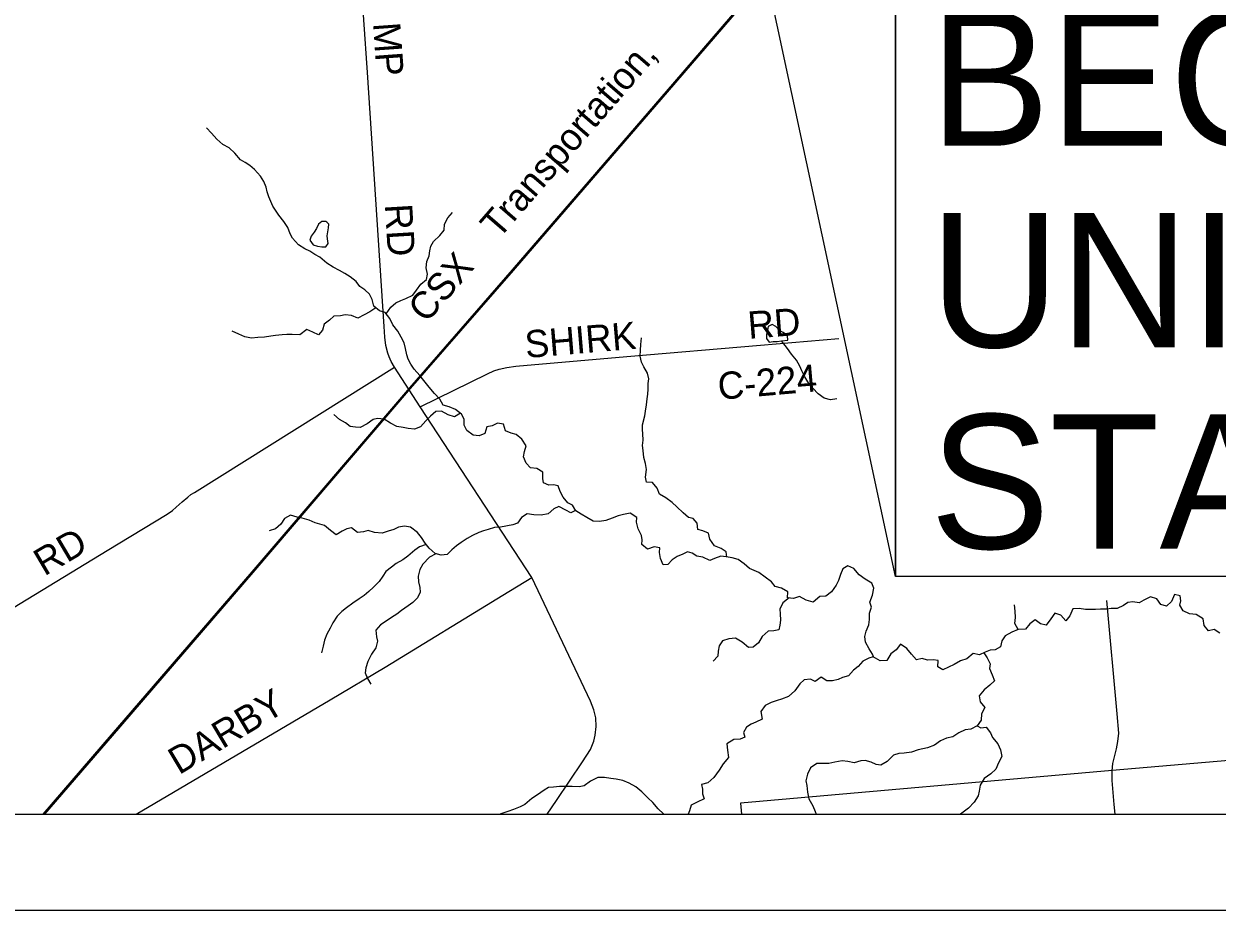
# Model space of a CAD drawing. Extents: x 0 to 34, y 0 to 22.
# Drawn here: x 4.289 to 5.532, y 14 to 14.924 of the extents above; entities that cross this region are included whole.
import ezdxf

# ---------------------------------------------------------------- set-up
doc = ezdxf.new("R2010")
doc.units = 0
for name, color, linetype in [('GM_X_Corporation', 7, 'Continuous'), ('GM_X_County_Road', 7, 'Continuous'), ('GM_X_County_Road_Text', 7, 'Continuous'), ('GM_X_Minor_Lake', 7, 'Continuous'), ('GM_X_Minor_River', 7, 'Continuous'), ('GM_X_Rail_Line', 7, 'Continuous'), ('GM_X_Rail_Line_Text', 7, 'Continuous'), ('GM_X_Township_Road', 7, 'Continuous'), ('GM_X_Township_Road_Text', 7, 'Continuous'), ('SH_Data', 7, 'Continuous'), ('SH_Text', 7, 'Continuous')]:
    doc.layers.add(name, color=color, linetype=linetype)

msp = doc.modelspace()

# ---------------------------------------------------------------- linework, layer by layer
at = {"layer": 'GM_X_Corporation'}
msp.add_lwpolyline([(2.7052, 14.1), (8.9, 14.1), (8.9, 20.9), (3.3687, 20.9)], dxfattribs=at)
msp.add_lwpolyline([(5.0367, 14.1), (8.579, 14.1), (8.5781, 14.1185), (8.5553, 14.4065), (8.4217, 14.3956), (8.2117, 14.3797), (8.0986, 14.3711), (7.9912, 14.363), (7.8543, 14.3535), (7.661, 14.3447), (7.5929, 14.3405), (7.4631, 14.3291), (7.1407, 14.2995), (6.5134, 14.2426), (6.0344, 14.1984), (5.9982, 14.195), (5.4229, 14.1455), (5.0357, 14.1114)], close=True, dxfattribs=at)
at = {"layer": 'GM_X_County_Road'}
for points in [[(4.8343, 14.1), (4.8439, 14.1144), (4.8712, 14.1545), (4.8793, 14.1674), (4.8828, 14.176), (4.8844, 14.1825), (4.8855, 14.1915), (4.885, 14.2004), (4.8829, 14.2088), (4.8796, 14.2177), (4.8184, 14.3469), (4.7021, 14.5245), (4.6752, 14.566), (4.6717, 14.572), (4.6696, 14.5767), (4.6682, 14.5805), (4.6663, 14.5887), (4.6653, 14.5973), (4.6646, 14.6083), (4.6473, 14.8731), (4.6205, 15.2578)], [(4.7021, 14.5245), (4.7721, 14.5591), (4.7787, 14.5621), (4.7844, 14.564), (4.7924, 14.5657), (4.8017, 14.5669), (4.9172, 14.5771), (5.0565, 14.589), (5.1383, 14.5958)], [(4.4061, 14.1), (4.6082, 14.2191), (4.6656, 14.2533), (4.788, 14.3284), (4.8184, 14.3469)], [(5.423, 14.1432), (5.423, 14.1452), (5.4238, 14.1528), (5.4276, 14.1683), (5.429, 14.1757), (5.4299, 14.1845), (5.4281, 14.2045), (5.4174, 14.3227)], [(5.4262, 14.1), (5.4252, 14.1103), (5.4237, 14.1267), (5.4231, 14.1352), (5.423, 14.1432)]]:
    msp.add_lwpolyline(points, dxfattribs=at)
at = {"layer": 'GM_X_Minor_Lake'}
for points in [[(4.6048, 14.717), (4.6038, 14.7179), (4.5997, 14.7179), (4.5961, 14.7151), (4.594, 14.7107), (4.5915, 14.7066), (4.5884, 14.7026), (4.5869, 14.6984)], [(4.5869, 14.6984), (4.5907, 14.6935), (4.595, 14.6923), (4.5994, 14.6915), (4.6037, 14.6913), (4.6062, 14.6949), (4.6053, 14.6999), (4.6051, 14.7029), (4.6059, 14.7071), (4.6065, 14.7111), (4.6069, 14.715), (4.6048, 14.717)], [(5.0658, 14.609), (5.0645, 14.6083), (5.0639, 14.6045), (5.0629, 14.6002), (5.0627, 14.5958), (5.0655, 14.5922), (5.0697, 14.5927), (5.0739, 14.5929), (5.0784, 14.5933)], [(5.0784, 14.5933), (5.0852, 14.5942), (5.0847, 14.5986), (5.0802, 14.602), (5.0762, 14.6043), (5.0726, 14.6083), (5.0688, 14.6106), (5.0658, 14.609)]]:
    msp.add_lwpolyline(points, dxfattribs=at)
at = {"layer": 'GM_X_Minor_River'}
for points in [[(4.7635, 14.4944), (4.7572, 14.4952), (4.7508, 14.5), (4.748, 14.5055), (4.748, 14.5119), (4.745, 14.5171), (4.7388, 14.5219), (4.7322, 14.5246), (4.7261, 14.5265), (4.7226, 14.5326), (4.7169, 14.5385), (4.7113, 14.5451), (4.7058, 14.5522), (4.7017, 14.5572), (4.6958, 14.564), (4.6923, 14.5693), (4.6895, 14.5743), (4.688, 14.579), (4.6869, 14.5853), (4.6854, 14.5914), (4.6822, 14.5973), (4.6788, 14.6037), (4.6736, 14.6102), (4.6704, 14.6167), (4.6655, 14.623), (4.6596, 14.6247), (4.6536, 14.6295), (4.6519, 14.6365), (4.6493, 14.6422), (4.6444, 14.6466), (4.6393, 14.6502), (4.6352, 14.6552), (4.6291, 14.66), (4.6235, 14.6638), (4.618, 14.6669), (4.6112, 14.6703), (4.6046, 14.6745), (4.5974, 14.6808), (4.5921, 14.6835), (4.587, 14.6868), (4.5819, 14.6894), (4.5753, 14.6935), (4.5691, 14.7003), (4.5667, 14.7051), (4.5641, 14.7115), (4.5601, 14.718), (4.5549, 14.7243), (4.5485, 14.7338), (4.5464, 14.7386), (4.5444, 14.7435), (4.5427, 14.7488), (4.5416, 14.7536), (4.5391, 14.7595), (4.5358, 14.7652), (4.5295, 14.7721), (4.5246, 14.7763), (4.5197, 14.7795), (4.5148, 14.7822), (4.509, 14.7892), (4.503, 14.7948), (4.4965, 14.7982), (4.4901, 14.8036), (4.4847, 14.8099), (4.4794, 14.8156)], [(4.6665, 14.6217), (4.6714, 14.6286), (4.6765, 14.6332), (4.682, 14.6356), (4.6872, 14.6375), (4.6942, 14.6412), (4.6982, 14.6463), (4.7026, 14.6526), (4.7087, 14.6575), (4.7096, 14.663), (4.7083, 14.6694), (4.7088, 14.6762), (4.7114, 14.6821), (4.712, 14.6872), (4.713, 14.692), (4.7159, 14.6969), (4.7225, 14.7033), (4.7269, 14.7088), (4.7273, 14.715), (4.731, 14.7217), (4.7357, 14.7273)], [(4.6559, 14.6277), (4.6494, 14.6236), (4.6435, 14.6206), (4.637, 14.6171), (4.6304, 14.6198), (4.6238, 14.6204), (4.6191, 14.6194), (4.6122, 14.6193), (4.6075, 14.6151), (4.602, 14.6108), (4.6004, 14.6047), (4.596, 14.5998), (4.5902, 14.6025), (4.584, 14.6054), (4.5767, 14.5997), (4.5688, 14.6002), (4.5631, 14.6), (4.5584, 14.5997), (4.5513, 14.5991), (4.5464, 14.5984), (4.5398, 14.5973), (4.5328, 14.5971), (4.5263, 14.5964), (4.5195, 14.5976), (4.5131, 14.6005), (4.5063, 14.6037)], [(5.0214, 14.3681), (5.0209, 14.3734), (5.0156, 14.377), (5.0088, 14.3797), (5.0037, 14.3867), (5.0023, 14.393), (4.9964, 14.3953), (4.9913, 14.3968), (4.9906, 14.4033), (4.9864, 14.4081), (4.9815, 14.4092), (4.9761, 14.414), (4.9695, 14.4205), (4.9646, 14.4249), (4.958, 14.4298), (4.9512, 14.4335), (4.9489, 14.4399), (4.944, 14.4457), (4.9378, 14.4461), (4.9367, 14.4512), (4.9377, 14.4592), (4.9366, 14.4656), (4.9351, 14.4717), (4.9342, 14.4793), (4.9338, 14.4844), (4.9342, 14.4899), (4.9341, 14.4964), (4.9337, 14.5011), (4.9338, 14.506), (4.9359, 14.5153), (4.9369, 14.5202), (4.9379, 14.5267), (4.9386, 14.5329), (4.9391, 14.5377), (4.9395, 14.5432), (4.9397, 14.5491), (4.9401, 14.5538), (4.9388, 14.5597), (4.935, 14.5662), (4.9326, 14.5711), (4.9313, 14.5776), (4.9314, 14.5836), (4.9318, 14.5897), (4.9327, 14.5965)], [(5.1361, 14.533), (5.1295, 14.5321), (5.1229, 14.5337), (5.1165, 14.5381), (5.111, 14.5442), (5.1071, 14.5489), (5.1026, 14.5558), (5.0996, 14.5621), (5.0975, 14.567), (5.094, 14.5733), (5.0889, 14.5794), (5.0846, 14.5853), (5.0784, 14.5933)], [(4.744, 14.5179), (4.7378, 14.5143), (4.7312, 14.5162), (4.7242, 14.52), (4.7185, 14.5199), (4.7128, 14.515), (4.708, 14.5101), (4.7025, 14.5038), (4.6961, 14.5014), (4.6894, 14.5022), (4.6843, 14.5032), (4.6777, 14.5042), (4.6711, 14.5076), (4.6645, 14.5118), (4.6577, 14.5126), (4.6529, 14.5113), (4.6467, 14.5068), (4.6396, 14.5032), (4.6347, 14.5035), (4.629, 14.5042), (4.6241, 14.5081), (4.6179, 14.5115), (4.6121, 14.5167)], [(5.1747, 14.2635), (5.1733, 14.2669), (5.1698, 14.2724), (5.166, 14.2793), (5.1653, 14.2854), (5.1665, 14.2907), (5.1695, 14.2975), (5.1701, 14.303), (5.1702, 14.3096), (5.1721, 14.316), (5.1706, 14.3212), (5.1733, 14.3284), (5.1748, 14.3356), (5.1724, 14.3407), (5.1656, 14.3451), (5.1594, 14.3495), (5.1539, 14.356), (5.1477, 14.359), (5.1424, 14.3557), (5.1399, 14.35), (5.1378, 14.3437), (5.1355, 14.3386), (5.1307, 14.3318), (5.1246, 14.3273), (5.1184, 14.3268), (5.1113, 14.3209), (5.1043, 14.3232), (5.0973, 14.3269), (5.0909, 14.325), (5.0847, 14.3256), (5.0849, 14.3319), (5.0783, 14.3355), (5.0718, 14.3374), (5.0681, 14.3424), (5.0615, 14.347), (5.0549, 14.3519), (5.05, 14.3542), (5.0451, 14.356), (5.0396, 14.3609), (5.0332, 14.3655), (5.0269, 14.3671), (5.0207, 14.3682), (5.0152, 14.369), (5.0088, 14.3666), (5.0038, 14.3645), (4.9966, 14.368), (4.9902, 14.369), (4.9853, 14.372), (4.9804, 14.3736), (4.9756, 14.3711), (4.9699, 14.3687), (4.9646, 14.3653), (4.96, 14.3604), (4.9553, 14.36), (4.9523, 14.3665), (4.9514, 14.3728), (4.9518, 14.3777), (4.9458, 14.3787), (4.9387, 14.3764), (4.9329, 14.3812), (4.9333, 14.386), (4.9326, 14.3907), (4.929, 14.3974), (4.9273, 14.4046), (4.9279, 14.4093), (4.9208, 14.4137), (4.9137, 14.4124), (4.9084, 14.4109), (4.9022, 14.4087), (4.8953, 14.4063), (4.8889, 14.405), (4.8823, 14.4054), (4.8757, 14.4092), (4.8698, 14.4127), (4.8641, 14.4161), (4.8606, 14.422), (4.8557, 14.4247), (4.851, 14.4304), (4.848, 14.4365), (4.8459, 14.4422), (4.8408, 14.4434), (4.8361, 14.443), (4.8304, 14.4453), (4.8297, 14.4501), (4.8299, 14.4565), (4.8235, 14.4603), (4.8171, 14.4611), (4.8123, 14.4659), (4.8095, 14.4727), (4.8107, 14.478), (4.8124, 14.4839), (4.8079, 14.4908), (4.8019, 14.4959), (4.7968, 14.4971), (4.7909, 14.4998), (4.7889, 14.5066), (4.7827, 14.5076), (4.7771, 14.505), (4.7713, 14.5037), (4.7693, 14.4967), (4.7635, 14.4944)], [(4.8639, 14.4166), (4.859, 14.414), (4.8539, 14.4171), (4.8466, 14.4208), (4.8414, 14.4183), (4.8352, 14.4132), (4.8281, 14.4119), (4.8204, 14.4122), (4.8134, 14.4132), (4.8077, 14.4092), (4.8033, 14.4033), (4.7984, 14.4015), (4.7858, 14.3993), (4.7794, 14.3989), (4.7729, 14.3969), (4.768, 14.3954), (4.7633, 14.3935), (4.7566, 14.3905), (4.7511, 14.3873), (4.7448, 14.3834), (4.7399, 14.3796), (4.7351, 14.3756), (4.73, 14.3709), (4.7239, 14.3702), (4.7175, 14.3716), (4.7115, 14.3775), (4.7073, 14.3824), (4.7034, 14.3885), (4.6994, 14.3937), (4.6921, 14.3992), (4.6857, 14.4002), (4.6794, 14.3991), (4.6745, 14.3968), (4.6688, 14.3952), (4.6623, 14.3931), (4.6544, 14.3937), (4.6478, 14.3956), (4.643, 14.3945), (4.6366, 14.3936), (4.6305, 14.3984), (4.6256, 14.3975), (4.6209, 14.395), (4.6146, 14.3911), (4.6086, 14.3959), (4.6025, 14.401), (4.5927, 14.4037), (4.5863, 14.4066), (4.5791, 14.4085), (4.5738, 14.4097), (4.567, 14.4116), (4.5607, 14.4083), (4.5567, 14.4022), (4.5512, 14.3975), (4.5447, 14.3954)], [(4.7083, 14.3813), (4.7013, 14.3787), (4.6965, 14.3751), (4.6893, 14.3691), (4.6838, 14.3653), (4.6771, 14.3615), (4.6722, 14.3576), (4.6661, 14.3529), (4.663, 14.348), (4.6594, 14.3425), (4.6533, 14.3368), (4.6485, 14.3321), (4.6436, 14.3281), (4.6385, 14.3244), (4.632, 14.3199), (4.6253, 14.3153), (4.6204, 14.3112), (4.6154, 14.3065), (4.6109, 14.2995), (4.6082, 14.294), (4.6047, 14.2878), (4.6022, 14.2813), (4.6011, 14.2753), (4.5993, 14.2683)], [(4.7182, 14.3714), (4.7116, 14.3678), (4.7048, 14.3608), (4.7017, 14.355), (4.6998, 14.3481), (4.7001, 14.3421), (4.7016, 14.3362), (4.7019, 14.3314), (4.6994, 14.3254), (4.6945, 14.3207), (4.6896, 14.3173), (4.6827, 14.3124), (4.6778, 14.3086), (4.6723, 14.305), (4.6667, 14.3013), (4.6607, 14.2973), (4.6559, 14.292), (4.6566, 14.285), (4.6575, 14.2803), (4.6558, 14.2733), (4.6512, 14.2667), (4.6474, 14.2591), (4.6453, 14.2527), (4.6448, 14.2473), (4.6471, 14.2414), (4.6505, 14.2356)], [(5.0864, 14.3254), (5.0799, 14.3203), (5.0768, 14.3137), (5.0772, 14.3088), (5.0775, 14.3023), (5.0767, 14.2972), (5.0756, 14.2923), (5.0706, 14.291), (5.0646, 14.2908), (5.0583, 14.2853), (5.0545, 14.2785), (5.0488, 14.2742), (5.044, 14.2737), (5.0374, 14.2794), (5.0304, 14.2834), (5.0236, 14.2827), (5.017, 14.2806), (5.0134, 14.2755), (5.0124, 14.2698), (5.0122, 14.2649), (5.0072, 14.2594)], [(5.5351, 14.2886), (5.5291, 14.2926), (5.5234, 14.2913), (5.5187, 14.2968), (5.5176, 14.3035), (5.5104, 14.3083), (5.5034, 14.309), (5.4968, 14.3121), (5.4936, 14.3178), (5.4946, 14.3226), (5.4939, 14.3277), (5.488, 14.3292), (5.4848, 14.3219), (5.4794, 14.3169), (5.4736, 14.3187), (5.4694, 14.3246), (5.463, 14.3265), (5.456, 14.3231), (5.4512, 14.3203), (5.4446, 14.3213), (5.4393, 14.3206), (5.4346, 14.3174), (5.4281, 14.3144), (5.422, 14.3146), (5.4173, 14.3138), (5.4107, 14.3137), (5.4056, 14.3133), (5.395, 14.3134), (5.3885, 14.3144), (5.3821, 14.314), (5.379, 14.3068), (5.3746, 14.3015), (5.3696, 14.3074), (5.3633, 14.3096), (5.3591, 14.3037), (5.3542, 14.2971), (5.3483, 14.2985), (5.3428, 14.3027), (5.3373, 14.2985), (5.3325, 14.2928), (5.325, 14.2927), (5.3183, 14.2899), (5.3115, 14.2861), (5.3079, 14.2806), (5.3065, 14.2744), (5.3012, 14.2714), (5.2959, 14.271), (5.2908, 14.269), (5.2847, 14.2663), (5.2781, 14.2677), (5.2714, 14.262), (5.2648, 14.2598), (5.2585, 14.2562), (5.2526, 14.2532), (5.2467, 14.2506), (5.2414, 14.2535), (5.2418, 14.2601), (5.2364, 14.2611), (5.2305, 14.2607), (5.225, 14.2623), (5.2191, 14.2608), (5.2139, 14.2669), (5.2092, 14.2728), (5.2026, 14.2772), (5.198, 14.2715), (5.1925, 14.2672), (5.1881, 14.2604), (5.1811, 14.2599), (5.1741, 14.2639), (5.1693, 14.2628), (5.1633, 14.2596), (5.1583, 14.2541), (5.1534, 14.2503), (5.1482, 14.2441), (5.1421, 14.2424), (5.1374, 14.2405), (5.1315, 14.2391), (5.1258, 14.2391), (5.1198, 14.2427), (5.1135, 14.2384), (5.1086, 14.2409), (5.1022, 14.24), (5.0974, 14.236), (5.0923, 14.2286), (5.0856, 14.2226), (5.0786, 14.22), (5.0738, 14.2187), (5.0676, 14.2164)], [(5.325, 14.2927), (5.3216, 14.2988), (5.3222, 14.3052), (5.3219, 14.3117), (5.3211, 14.3181)], [(5.2893, 14.2683), (5.2926, 14.2631), (5.2958, 14.2568), (5.2952, 14.2519), (5.2978, 14.2452), (5.3002, 14.2391), (5.2955, 14.2344), (5.2896, 14.2297), (5.2844, 14.2235), (5.2854, 14.2172), (5.2904, 14.2111), (5.2868, 14.2047), (5.2864, 14.1979), (5.2822, 14.192), (5.2757, 14.1886), (5.2698, 14.1879), (5.2632, 14.1847), (5.2569, 14.1806), (5.2503, 14.1791), (5.2442, 14.1766), (5.2378, 14.1721), (5.2305, 14.1693), (5.2258, 14.168), (5.2207, 14.1671), (5.2139, 14.1647), (5.2063, 14.1636), (5.2008, 14.1634), (5.1951, 14.1615), (5.1886, 14.1551), (5.182, 14.151), (5.177, 14.1518), (5.1719, 14.1541), (5.1657, 14.156), (5.161, 14.1556), (5.1541, 14.1536), (5.1477, 14.1548), (5.1415, 14.1557), (5.1339, 14.1543), (5.1278, 14.1528), (5.1151, 14.1528), (5.1085, 14.1483), (5.1054, 14.1417), (5.1038, 14.1347), (5.1048, 14.1299), (5.1055, 14.1231), (5.107, 14.1161), (5.1111, 14.1089), (5.1135, 14.1028), (5.1144, 14.1)], [(5.0676, 14.2164), (5.0615, 14.2132), (5.0569, 14.2072), (5.0584, 14.1992), (5.0517, 14.196), (5.047, 14.1938), (5.0419, 14.1908), (5.0388, 14.1851), (5.0403, 14.1802), (5.0355, 14.1783), (5.0289, 14.178), (5.0215, 14.1734), (5.0222, 14.1668), (5.0231, 14.1592), (5.0178, 14.1524), (5.0134, 14.146), (5.008, 14.1384), (5.0016, 14.1328), (4.9951, 14.1309), (4.9962, 14.1262), (4.9962, 14.1212), (4.9979, 14.1161), (4.9905, 14.1127), (4.9844, 14.1095), (4.9825, 14.1035), (4.9812, 14.1)], [(5.2824, 14.1923), (5.2861, 14.1901), (5.2918, 14.1908), (5.2962, 14.1847), (5.2984, 14.18), (5.3037, 14.1735), (5.3067, 14.1672), (5.3079, 14.16), (5.3045, 14.1534), (5.3016, 14.1468), (5.2965, 14.1422), (5.2896, 14.1373), (5.2854, 14.1303), (5.2843, 14.1239), (5.2835, 14.1192), (5.2791, 14.1127), (5.2734, 14.1063), (5.2663, 14.1012), (5.2648, 14.1)], [(4.9558, 14.1), (4.9556, 14.1004), (4.9501, 14.1057), (4.9445, 14.1122), (4.9392, 14.117), (4.9328, 14.1235), (4.9267, 14.1284), (4.9199, 14.1323), (4.9131, 14.1351), (4.9061, 14.1367), (4.9005, 14.1373), (4.8942, 14.1381), (4.8872, 14.1383), (4.8796, 14.1344), (4.873, 14.1295), (4.8677, 14.1287), (4.8603, 14.129), (4.8472, 14.129), (4.8408, 14.1281), (4.8358, 14.1278), (4.8311, 14.1251), (4.8242, 14.1202), (4.8183, 14.1163), (4.8109, 14.1103), (4.8062, 14.1076), (4.7993, 14.1048), (4.7933, 14.1028), (4.7862, 14.1003), (4.7855, 14.1)]]:
    msp.add_lwpolyline(points, dxfattribs=at)
at = {"layer": 'GM_X_Rail_Line'}
for points in [[(4.3093, 14.1), (4.3805, 14.1826), (4.5271, 14.3528), (4.6912, 14.5443), (4.7982, 14.6674), (4.9673, 14.8636), (5.1446, 15.0694)], [(4.3109, 14.1), (4.3814, 14.1818), (4.528, 14.352), (4.6921, 14.5436), (4.7991, 14.6667), (4.9682, 14.8628), (5.1249, 15.0447), (5.1295, 15.0518)]]:
    msp.add_lwpolyline(points, dxfattribs=at)
at = {"layer": 'GM_X_Township_Road'}
msp.add_lwpolyline([(4.1925, 14.261), (4.1931, 14.2627), (4.1944, 14.2644), (4.376, 14.3749), (4.4383, 14.4126), (4.4441, 14.4167), (4.4479, 14.4199), (4.4539, 14.4257), (4.4598, 14.4305), (4.4631, 14.4331), (4.467, 14.4355), (4.6752, 14.566)], dxfattribs=at)
at = {"layer": 'SH_Data'}
for p, q in [((2.1, 14.1), (8.9, 14.1)), ((2, 14), (9, 14))]:
    msp.add_line(p, q, dxfattribs=at)
at = {"layer": 'SH_Text'}
for points in [[(5.1971, 14.3479), (4.859, 15.9251), (5.1971, 14.9716)], [(5.1971, 14.9716), (7.0199, 14.9716), (7.0199, 14.3479), (5.1971, 14.3479)]]:
    msp.add_lwpolyline(points, close=True, dxfattribs=at)

# ---------------------------------------------------------------- texts
at = {"layer": 'GM_X_County_Road_Text'}
for s, height, rotation, p in [('M', 0.0284, 274.1136, (4.6528, 14.9245)), ('P', 0.0284, 274.2551, (4.655, 14.8937)), ('RD', 0.02841, 273.4533, (4.6652, 14.7355)), ('RD', 0.02841, 4.4744, (5.0444, 14.5955)), ('SHIRK', 0.02841, 4.8208, (4.8123, 14.5755)), ('C-224', 0.02841, 4.9691, (5.0133, 14.5319)), ('DARBY', 0.02841, 30.8633, (4.4508, 14.1406))]:
    msp.add_text(s, height=height, rotation=rotation, dxfattribs=at).set_placement(p)
at = {"layer": 'GM_X_Rail_Line_Text'}
for s, height, rotation, p in [('Transportation,', 0.028314, 49.1563, (4.7838, 14.6986)), ('CSX', 0.02831, 49.1383, (4.7085, 14.611))]:
    msp.add_text(s, height=height, rotation=rotation, dxfattribs=at).set_placement(p)
at = {"layer": 'GM_X_Township_Road_Text'}
msp.add_text('RD', height=0.02841, rotation=30.5402, dxfattribs=at).set_placement((4.3105, 14.3477))
at = {"layer": 'SH_Text'}
for s, p in [('BEGIN PROJECT  ', (5.2331, 14.7968)), ('UNI-739, SLM 6.21 ', (5.2331, 14.5868)), ('STA. 320+34.67      ', (5.2331, 14.3768))]:
    msp.add_text(s, height=0.14, dxfattribs=at).set_placement(p)

doc.saveas('drawing.dxf')
